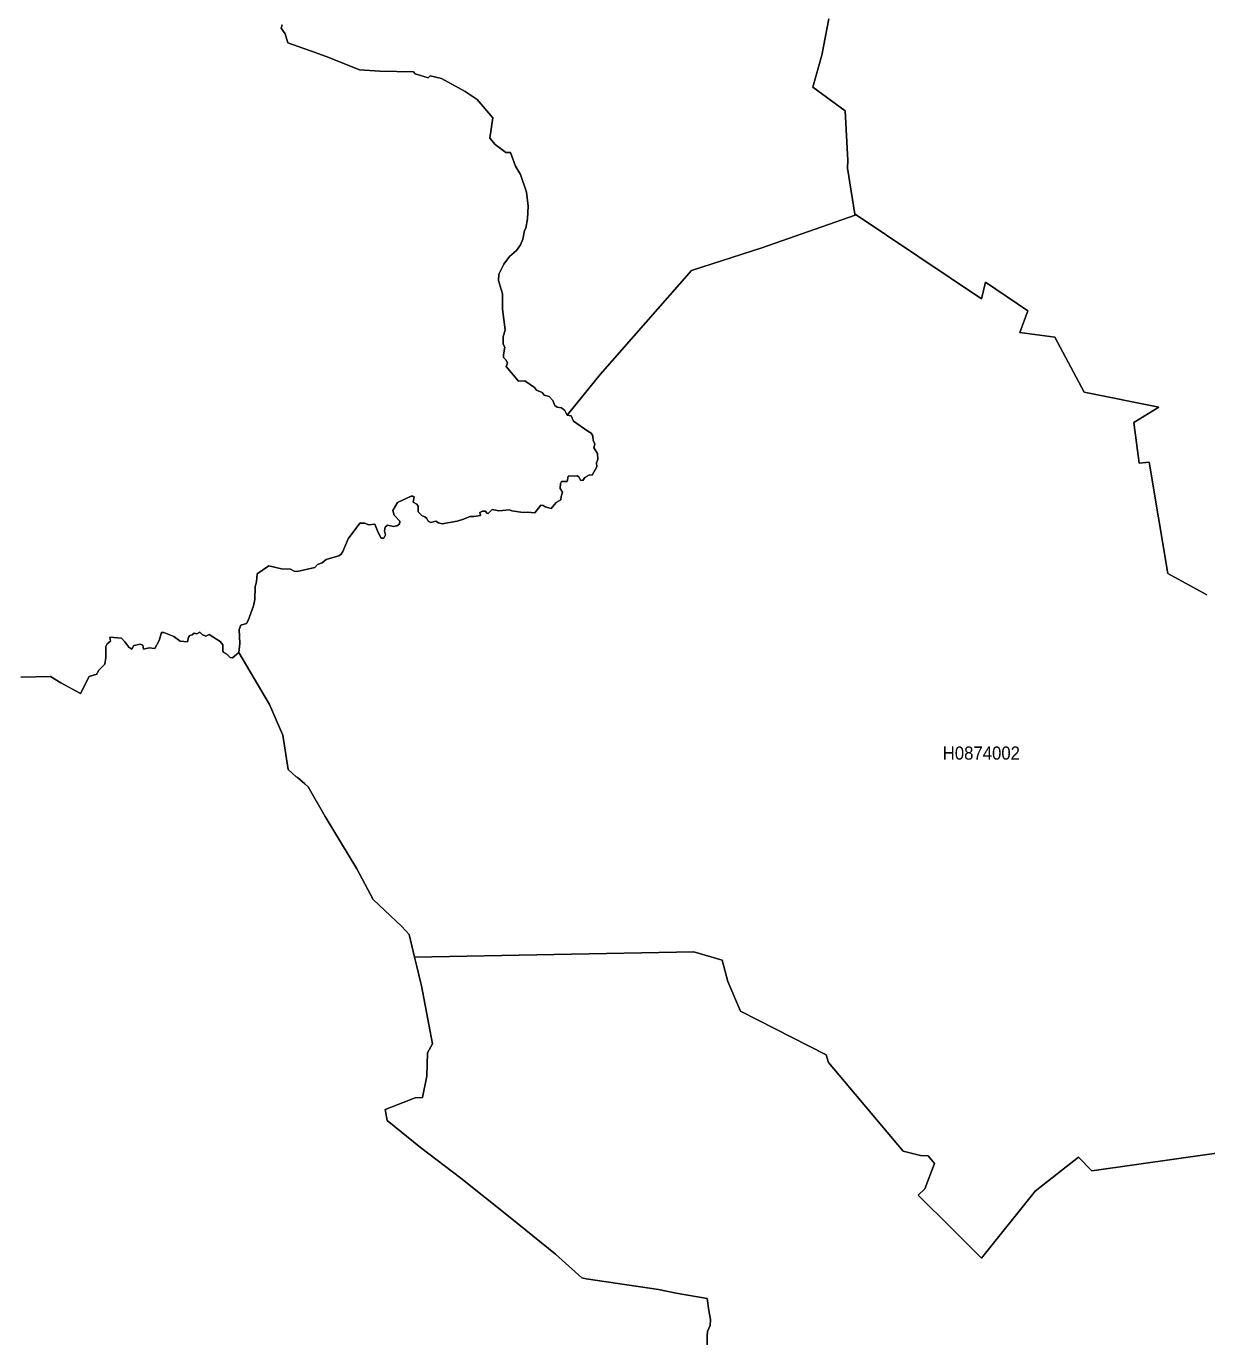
# Model space of a CAD drawing. Extents: x 369010 to 739155, y 6377141 to 6616555.
# Drawn here: x 683842 to 692803, y 6401018 to 6410965 of the extents above; entities that cross this region are included whole.
import ezdxf
from ezdxf.enums import TextEntityAlignment as Align

# ---------------------------------------------------------------- set-up
doc = ezdxf.new("R2010")
doc.units = 0
doc.header["$LTSCALE"] = 40
doc.layers.add('1', color=7, linetype='Continuous', lineweight=13)
doc.layers.add('2', color=7, linetype='Continuous')

msp = doc.modelspace()

# ---------------------------------------------------------------- linework, layer by layer
at = {"layer": '1'}
for points in [[(685784.53, 6410975.63), (685776.42, 6410951.47), (685808.19, 6410907.44), (685826.73, 6410840.25), (686036.59, 6410765.94), (686139.53, 6410728.04), (686370.74, 6410633.87), (686525.82, 6410623.27), (686781.36, 6410619.8), (686793.44, 6410603.08), (686892.74, 6410574.45), (686908.96, 6410589.84), (686993.53, 6410568.33), (687174.43, 6410470.02), (687264.79, 6410407.79), (687384.62, 6410269.76), (687362.28, 6410115.51), (687402.66, 6410066.19), (687482.6, 6410007.6), (687517.85, 6410007.43), (687555.91, 6409903.99), (687594.81, 6409839.61), (687638.83, 6409705.39), (687651.08, 6409598.47), (687647.77, 6409504.3), (687634.53, 6409433.47), (687624.93, 6409415.43), (687611.03, 6409349.39), (687594.48, 6409305.04), (687564.19, 6409262), (687509.24, 6409217.48), (687468.2, 6409160.22), (687429.97, 6409083.09), (687426.49, 6409035.93), (687456.12, 6408933.81), (687457.94, 6408817.63), (687476.64, 6408660.4), (687462.24, 6408607.1), (687462.74, 6408552.16), (687474.65, 6408529.48), (687464.06, 6408471.89), (687465.55, 6408451.7), (687486.24, 6408431.17), (687494.35, 6408408.5), (687484.25, 6408382.18), (687579.25, 6408270.14), (687625.59, 6408274.44), (687700.07, 6408222.31), (687714.8, 6408202.78), (687757.5, 6408184.41), (687774.71, 6408165.87), (687810.79, 6408154.78), (687838.6, 6408124.5), (687855.31, 6408087.09), (687871.86, 6408073.85), (687904.14, 6408069.22), (687929.62, 6408047.87), (687947.83, 6408013.28), (688198.73, 6408322.77), (688891.2, 6409110.07), (689425.78, 6409283.69), (690133.31, 6409531.11), (690132.32, 6409537.57), (690077.2, 6409887.77), (690078.86, 6409945.87), (690057.67, 6410321.73), (689812.56, 6410503.12), (689879.92, 6410746.41), (689933.21, 6411021.15)], [(688081.56, 6407541.09), (688117.3, 6407559.46), (688136.67, 6407556.98), (688173.08, 6407620.87), (688171.26, 6407652.15), (688180.86, 6407675.32), (688179.53, 6407721), (688150.41, 6407765.35), (688157.03, 6407793.16), (688144.45, 6407822.12), (688142.3, 6407855.88), (688129.39, 6407877.23), (688104.23, 6407891.13), (687997.31, 6407966.44), (687977.45, 6408007.32), (687947.83, 6408013.28), (687929.62, 6408047.87), (687904.14, 6408069.22), (687871.86, 6408073.85), (687855.31, 6408087.09), (687838.6, 6408124.5), (687810.79, 6408154.78), (687774.71, 6408165.87), (687757.5, 6408184.41), (687714.8, 6408202.78), (687700.07, 6408222.31), (687625.59, 6408274.44), (687579.25, 6408270.14), (687484.25, 6408382.18), (687494.35, 6408408.5), (687486.24, 6408431.17), (687465.55, 6408451.7), (687464.06, 6408471.89), (687474.65, 6408529.48), (687462.74, 6408552.16), (687462.24, 6408607.1), (687476.64, 6408660.4), (687457.94, 6408817.63), (687456.12, 6408933.81), (687426.49, 6409035.93), (687429.97, 6409083.09), (687468.2, 6409160.22), (687509.24, 6409217.48), (687564.19, 6409262), (687594.48, 6409305.04), (687611.03, 6409349.39), (687624.93, 6409415.43), (687634.53, 6409433.47), (687647.77, 6409504.3), (687651.08, 6409598.47), (687638.83, 6409705.39), (687594.81, 6409839.61), (687555.91, 6409903.99), (687517.85, 6410007.43), (687482.6, 6410007.6), (687402.66, 6410066.19), (687362.28, 6410115.51), (687384.62, 6410269.76), (687264.79, 6410407.79), (687174.43, 6410470.02), (686993.53, 6410568.33), (686908.96, 6410589.84), (686892.74, 6410574.45), (686793.44, 6410603.08), (686781.36, 6410619.8), (686525.82, 6410623.27), (686370.74, 6410633.87), (686139.53, 6410728.04), (686036.59, 6410765.94), (685826.73, 6410840.25), (685808.19, 6410907.44), (685776.42, 6410951.47), (685784.53, 6410975.63)], [(689933.21, 6411021.15), (689879.92, 6410746.41), (689812.56, 6410503.12), (690057.67, 6410321.73), (690078.86, 6409945.87), (690077.2, 6409887.77), (690132.32, 6409537.57), (690133.8, 6409538.06), (691092.9, 6408896.9), (691122.69, 6409022.52), (691445.26, 6408804.72), (691383.19, 6408641.03), (691649.82, 6408603.79), (691871.93, 6408186.39), (692438.94, 6408075.01), (692248.95, 6407957.67), (692290.98, 6407647.51), (692365.79, 6407655.79), (692506.47, 6406810.23), (692803.72, 6406649.52)], [(690132.32, 6409537.57), (690133.31, 6409531.11), (689425.78, 6409283.69), (688891.2, 6409110.07), (688198.73, 6408322.77), (687947.83, 6408013.28), (687977.45, 6408007.32), (687997.31, 6407966.44), (688104.23, 6407891.13), (688129.39, 6407877.23), (688142.3, 6407855.88), (688144.45, 6407822.12), (688157.03, 6407793.16), (688150.41, 6407765.35), (688179.53, 6407721), (688180.86, 6407675.32), (688171.26, 6407652.15), (688173.08, 6407620.87), (688136.67, 6407556.98), (688117.3, 6407559.46), (688081.56, 6407541.09), (688065.83, 6407517.43), (688049.45, 6407519.25), (688035.88, 6407544.73), (688024.46, 6407551.35), (687956.77, 6407550.2), (687947.83, 6407509.98), (687906.29, 6407508.65), (687897.51, 6407493.92), (687895.86, 6407455.36), (687911.58, 6407429.38), (687901.65, 6407395.62), (687900.49, 6407371.62), (687865.57, 6407351.09), (687826.51, 6407305.75), (687780.67, 6407317.17), (687764.78, 6407328.42), (687749.22, 6407330.9), (687703.05, 6407270.49), (687647.6, 6407277.45), (687615.17, 6407273.47), (687527.61, 6407286.71), (687511.23, 6407294.66), (687429.8, 6407286.22), (687379.32, 6407296.15), (687349.7, 6407266.36), (687338.11, 6407269.67), (687328.18, 6407285.22), (687304.35, 6407283.57), (687284.82, 6407274.8), (687289.45, 6407251.79), (687239.97, 6407244.34), (687212.66, 6407244.34), (687154.9, 6407220.02), (687112.36, 6407207.27), (686998.99, 6407188.9), (686971.85, 6407195.19), (686950.67, 6407208.76), (686909.95, 6407199.49), (686894.23, 6407208.1), (686883.8, 6407229.45), (686866.59, 6407242.52), (686848.39, 6407248.98), (686816.61, 6407279.1), (686817.6, 6407323.29), (686807.67, 6407338.52), (686779.54, 6407353.41), (686786.98, 6407393.13), (686777.05, 6407397.77), (686763.48, 6407397.27), (686660.37, 6407350.27), (686625.29, 6407288.87), (686635.88, 6407253.61), (686677.59, 6407209.26), (686675.93, 6407185.43), (686655.08, 6407173.34), (686629.09, 6407168.38), (686583.74, 6407178.31), (686567.86, 6407161.76), (686560.9, 6407133.95), (686570.34, 6407104), (686555.94, 6407080.66), (686536.74, 6407078.34), (686513.57, 6407121.21), (686489.24, 6407185.43), (686439.26, 6407181.78), (686411.95, 6407194.36), (686373.89, 6407192.38), (686286.83, 6407075.2), (686244.79, 6406977.22), (686233.21, 6406956.86), (686215.5, 6406946.27), (686119.34, 6406916.81), (686089.71, 6406893.31), (686053.97, 6406879.57), (686032.95, 6406857.23), (685898.56, 6406825.45), (685875.55, 6406829.43), (685847.58, 6406844.32), (685779.89, 6406847.3)], [(692803.72, 6406649.52), (692506.47, 6406810.23), (692365.79, 6407655.79), (692290.98, 6407647.51), (692248.95, 6407957.67), (692438.94, 6408075.01), (691871.93, 6408186.39), (691649.82, 6408603.79), (691383.19, 6408641.03), (691445.26, 6408804.72), (691122.69, 6409022.52), (691092.9, 6408896.9), (690133.8, 6409538.06), (690132.32, 6409537.57)], [(685313.34, 6406294.02), (685334.19, 6406270.68), (685335.51, 6406223.02), (685340.97, 6406211.77), (685364.81, 6406198.69), (685391.12, 6406174.36), (685409.16, 6406171.05), (685455.34, 6406211.1), (685463.94, 6406281.11), (685459.64, 6406385.05), (685472.22, 6406418.81), (685514.42, 6406430.73), (685527.99, 6406453.57), (685566.72, 6406564.79), (685578.47, 6406612.78), (685581.12, 6406712.42), (685591.05, 6406748.66), (685594.36, 6406807.75), (685684.56, 6406869.48), (685737.36, 6406856.9), (685779.89, 6406847.3), (685847.58, 6406844.32), (685875.55, 6406829.43), (685898.56, 6406825.45), (686032.95, 6406857.23), (686053.97, 6406879.57), (686089.71, 6406893.31), (686119.34, 6406916.81), (686215.5, 6406946.27), (686233.21, 6406956.86), (686244.79, 6406977.22), (686286.83, 6407075.2), (686373.89, 6407192.38), (686411.95, 6407194.36), (686439.26, 6407181.78), (686489.24, 6407185.43), (686513.57, 6407121.21), (686536.74, 6407078.34), (686555.94, 6407080.66), (686570.34, 6407104), (686560.9, 6407133.95), (686567.86, 6407161.76), (686583.74, 6407178.31), (686629.09, 6407168.38), (686655.08, 6407173.34), (686675.93, 6407185.43), (686677.59, 6407209.26), (686635.88, 6407253.61), (686625.29, 6407288.87), (686660.37, 6407350.27), (686763.48, 6407397.27), (686777.05, 6407397.77), (686786.98, 6407393.13), (686779.54, 6407353.41), (686807.67, 6407338.52), (686817.6, 6407323.29), (686816.61, 6407279.1), (686848.39, 6407248.98), (686866.59, 6407242.52), (686883.8, 6407229.45), (686894.23, 6407208.1), (686909.95, 6407199.49), (686950.67, 6407208.76), (686971.85, 6407195.19), (686998.99, 6407188.9), (687112.36, 6407207.27), (687154.9, 6407220.02), (687212.66, 6407244.34), (687239.97, 6407244.34), (687289.45, 6407251.79), (687284.82, 6407274.8), (687304.35, 6407283.57), (687328.18, 6407285.22), (687338.11, 6407269.67), (687349.7, 6407266.36), (687379.32, 6407296.15), (687429.8, 6407286.22), (687511.23, 6407294.66), (687527.61, 6407286.71), (687615.17, 6407273.47), (687647.6, 6407277.45), (687703.05, 6407270.49), (687749.22, 6407330.9), (687764.78, 6407328.42), (687780.67, 6407317.17), (687826.51, 6407305.75), (687865.57, 6407351.09), (687900.49, 6407371.62), (687901.65, 6407395.62), (687911.58, 6407429.38), (687895.86, 6407455.36), (687897.51, 6407493.92), (687906.29, 6407508.65), (687947.83, 6407509.98), (687956.77, 6407550.2), (688024.46, 6407551.35), (688035.88, 6407544.73), (688049.45, 6407519.25), (688065.83, 6407517.43), (688081.56, 6407541.09)], [(685779.89, 6406847.3), (685737.36, 6406856.9), (685684.56, 6406869.48), (685594.36, 6406807.75), (685591.05, 6406748.66), (685581.12, 6406712.42), (685578.47, 6406612.78), (685566.72, 6406564.79), (685527.99, 6406453.57), (685514.42, 6406430.73), (685472.22, 6406418.81), (685459.64, 6406385.05), (685463.94, 6406281.11), (685455.34, 6406211.1), (685689.36, 6405818.2), (685789.33, 6405585.17), (685830.2, 6405324.66), (685892.43, 6405267.07), (685902.36, 6405262.27), (685957.48, 6405214.11), (685982.3, 6405191.6), (686110.24, 6404967.18), (686352.2, 6404568.48), (686475.5, 6404336.44), (686692.31, 6404131.88), (686749.41, 6404071.96), (686790.29, 6403899.84), (688910.07, 6403940.55), (689125.72, 6403876.01), (689167.43, 6403714.14), (689264.58, 6403489.22), (689914.84, 6403158.55), (689931.89, 6403099.96), (690499.73, 6402427.19), (690629.65, 6402394.42), (690687.42, 6402391.93), (690736.41, 6402332.35), (690663.75, 6402140.37), (690611.45, 6402092.04), (690868.48, 6401839.65), (691092.4, 6401615.39), (691500.04, 6402123.49), (691830.06, 6402380.68), (691930.68, 6402277.57), (693233.36, 6402461.44)], [(683800.46, 6406025.57), (684026.54, 6406028.88), (684104.66, 6405980.39), (684255.1, 6405899.96), (684320.15, 6406029.55), (684377.91, 6406046.43), (684391.31, 6406073.9), (684439.47, 6406123.88), (684447.58, 6406173.53), (684446.59, 6406257.11), (684457.51, 6406278.63), (684482.84, 6406297.33), (684476.05, 6406328.11), (684564.6, 6406320.83), (684591.24, 6406293.19), (684621.69, 6406253.31), (684644.86, 6406237.09), (684660.09, 6406264.56), (684707.76, 6406273.99), (684726.62, 6406268.04), (684732.91, 6406235.76), (684776.11, 6406245.86), (684817.65, 6406242.05), (684851.25, 6406302.79), (684867.96, 6406363.04), (684887.82, 6406364.53), (684963.46, 6406332.58), (685011.29, 6406296.67), (685066.9, 6406293.69), (685074.35, 6406328.45), (685083.29, 6406339.7), (685101.32, 6406345), (685117.54, 6406357.41), (685136.25, 6406353.6), (685159.91, 6406365.52), (685177.62, 6406347.48), (685206.42, 6406334.9), (685231.91, 6406347.15), (685313.34, 6406294.02)], [(685957.48, 6405214.11), (685902.36, 6405262.27), (685892.43, 6405267.07), (685830.2, 6405324.66), (685789.33, 6405585.17), (685689.36, 6405818.2), (685455.34, 6406211.1), (685409.16, 6406171.05), (685391.12, 6406174.36), (685364.81, 6406198.69), (685340.97, 6406211.77), (685335.51, 6406223.02), (685334.19, 6406270.68), (685313.34, 6406294.02), (685231.91, 6406347.15), (685206.42, 6406334.9), (685177.62, 6406347.48), (685159.91, 6406365.52), (685136.25, 6406353.6), (685117.54, 6406357.41), (685101.32, 6406345), (685083.29, 6406339.7), (685074.35, 6406328.45), (685066.9, 6406293.69), (685011.29, 6406296.67), (684963.46, 6406332.58), (684887.82, 6406364.53), (684867.96, 6406363.04), (684851.25, 6406302.79), (684817.65, 6406242.05), (684776.11, 6406245.86), (684732.91, 6406235.76), (684726.62, 6406268.04), (684707.76, 6406273.99), (684660.09, 6406264.56), (684644.86, 6406237.09), (684621.69, 6406253.31), (684591.24, 6406293.19), (684564.6, 6406320.83), (684476.05, 6406328.11), (684482.84, 6406297.33), (684457.51, 6406278.63), (684446.59, 6406257.11), (684447.58, 6406173.53), (684439.47, 6406123.88), (684391.31, 6406073.9), (684377.91, 6406046.43), (684320.15, 6406029.55), (684255.1, 6405899.96), (684104.66, 6405980.39), (684026.54, 6406028.88), (683800.46, 6406025.57)], [(689011.52, 6400945.92), (689010.53, 6401024.54), (689013.34, 6401058.8), (689033.04, 6401102.82), (689037.18, 6401149.66), (689022.28, 6401216.52), (689011.03, 6401309.54), (688775.35, 6401349.92), (688642.28, 6401378.06), (688091.65, 6401457.99), (688059.71, 6401464.28), (687859.78, 6401644.68), (687516.03, 6401924.05), (687140.67, 6402220.64), (686834.98, 6402454), (686581.59, 6402660.38), (686567.86, 6402744.13), (686793.6, 6402830.52), (686849.71, 6402833.99), (686882.31, 6402996.35), (686888.44, 6403173.61), (686926.17, 6403242.62), (686841.6, 6403682.37), (686834.15, 6403712.82), (686807.01, 6403829.34), (686790.29, 6403899.84), (686749.41, 6404071.96), (686692.31, 6404131.88), (686475.5, 6404336.44), (686352.2, 6404568.48), (686110.24, 6404967.18), (685982.3, 6405191.6), (685957.48, 6405214.11)], [(686790.29, 6403899.84), (686807.01, 6403829.34), (686834.15, 6403712.82), (686841.6, 6403682.37), (686926.17, 6403242.62), (686888.44, 6403173.61), (686882.31, 6402996.35), (686849.71, 6402833.99), (686793.6, 6402830.52), (686567.86, 6402744.13), (686581.59, 6402660.38), (686834.98, 6402454), (687140.67, 6402220.64), (687516.03, 6401924.05), (687859.78, 6401644.68), (688059.71, 6401464.28), (688091.65, 6401457.99), (688642.28, 6401378.06), (688775.35, 6401349.92), (689011.03, 6401309.54), (689022.28, 6401216.52), (689037.18, 6401149.66), (689033.04, 6401102.82), (689013.34, 6401058.8), (689010.53, 6401024.54), (689011.52, 6400945.92)], [(693233.36, 6402461.44), (691930.68, 6402277.57), (691830.06, 6402380.68), (691500.04, 6402123.49), (691092.4, 6401615.39), (690868.48, 6401839.65), (690611.45, 6402092.04), (690663.75, 6402140.37), (690736.41, 6402332.35), (690687.42, 6402391.93), (690629.65, 6402394.42), (690499.73, 6402427.19), (689931.89, 6403099.96), (689914.84, 6403158.55), (689264.58, 6403489.22), (689167.43, 6403714.14), (689125.72, 6403876.01), (688910.07, 6403940.55), (686790.29, 6403899.84)]]:
    msp.add_lwpolyline(points, dxfattribs=at)

# ---------------------------------------------------------------- texts
at = {"layer": '2', "width": 0.95}
msp.add_text('H0874002', height=100, dxfattribs=at).set_placement((691091.83, 6405398.35), align=Align.CENTER)

doc.saveas('drawing.dxf')
